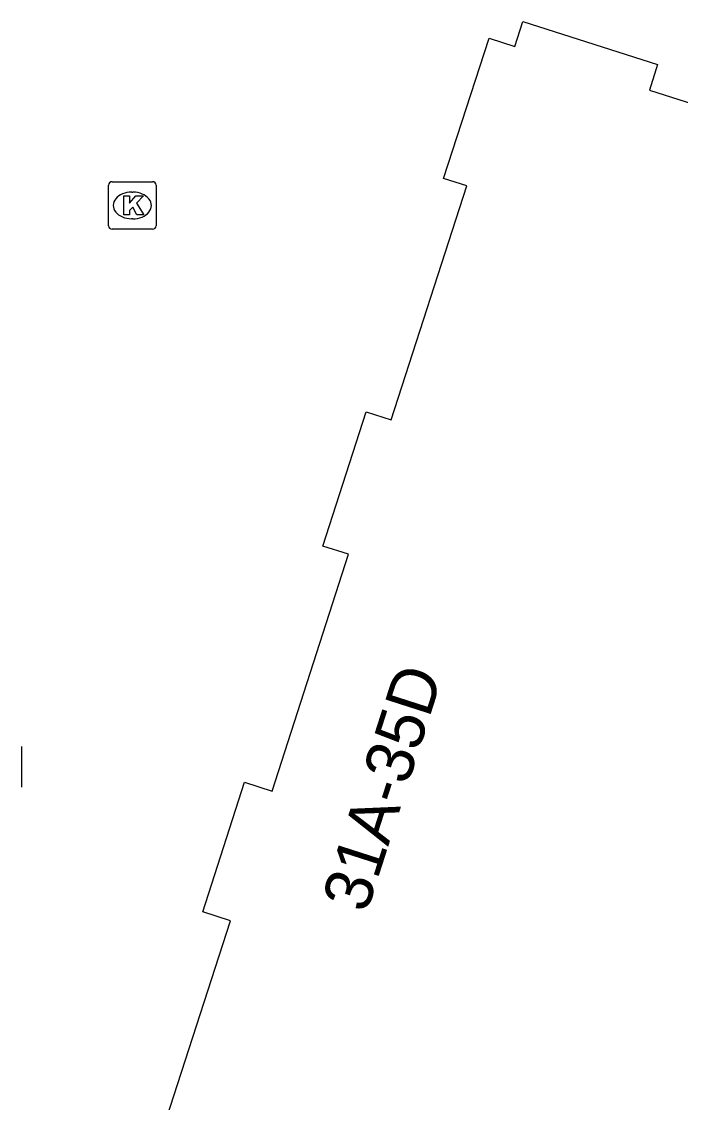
# Model space of a CAD drawing. Extents: x 161087 to 161922, y 382574 to 383873.
# Drawn here: x 161101.22 to 161115.08, y 383303.94 to 383326.67 of the extents above; entities that cross this region are included whole.
import ezdxf

# ---------------------------------------------------------------- set-up
doc = ezdxf.new("R2010")
doc.units = 0
for name, color, linetype in [('IMGEO_Kolk', 7, 'Continuous'), ('IMGEO_Pand', 7, 'Continuous'), ('IMGEO_Pand_nummerreeks', 7, 'Continuous')]:
    doc.layers.add(name, color=color, linetype=linetype)

msp = doc.modelspace()

# ---------------------------------------------------------------- linework, layer by layer
at = {"layer": 'IMGEO_Kolk'}
for p, q in [((161103.049, 383322.379), (161103.049, 383323.231)), ((161103.124, 383323.305), (161103.976, 383323.305)), ((161103.537, 383323.085), (161103.562, 383323.085)), ((161104.05, 383323.231), (161104.05, 383322.379)), ((161103.56, 383322.525), (161103.535, 383322.525)), ((161103.976, 383322.305), (161103.124, 383322.305)), ((161101.219, 383311.426), (161101.219, 383310.574))]:
    msp.add_line(p, q, dxfattribs=at)
for points in [[(161103.049, 383322.379), (161103.049, 383323.231)], [(161103.124, 383323.305), (161103.976, 383323.305)], [(161104.05, 383323.231), (161104.05, 383322.379)], [(161103.37, 383323.005), (161103.493, 383323.005), (161103.493, 383322.854), (161103.623, 383323.005), (161103.787, 383323.005), (161103.641, 383322.854), (161103.794, 383322.605), (161103.642, 383322.605), (161103.557, 383322.769), (161103.493, 383322.702), (161103.493, 383322.605), (161103.37, 383322.605), (161103.37, 383323.005)], [(161103.976, 383322.305), (161103.124, 383322.305)], [(161101.219, 383311.426), (161101.219, 383310.574)]]:
    msp.add_lwpolyline(points, dxfattribs=at)
for centre, start, end in [((161103.126, 383323.229), 91.552, 178.448), ((161103.126, 383323.229), 91.552, 178.448), ((161103.974, 383323.229), 1.552, 88.448), ((161103.974, 383323.229), 1.552, 88.448), ((161103.126, 383322.381), 181.552, 268.448), ((161103.126, 383322.381), 181.552, 268.448), ((161103.974, 383322.381), 271.552, 358.448), ((161103.974, 383322.381), 271.552, 358.448)]:
    msp.add_arc(centre, 0.0765, start, end, dxfattribs=at)
for centre, major_axis, ratio, start_param, end_param in [((161103.536, 383322.805), (-0.387, 0.002), 0.722429, 4.712389, 7.853982), ((161103.561, 383322.805), (-0.39, 0.002), 0.717154, 1.570796, 4.712389)]:
    msp.add_ellipse(centre, major_axis=major_axis, ratio=ratio, start_param=start_param, end_param=end_param, dxfattribs=at)
at = {"layer": 'IMGEO_Pand'}
msp.add_lwpolyline([(161104.031, 383302.867), (161105.613, 383307.759), (161105.031, 383307.948), (161105.912, 383310.673), (161106.49, 383310.486), (161108.101, 383315.468), (161107.56, 383315.643), (161108.473, 383318.465), (161108.999, 383318.295), (161110.59, 383323.215), (161110.097, 383323.375), (161111.06, 383326.322), (161111.603, 383326.149), (161111.77, 383326.672), (161114.601, 383325.767), (161114.433, 383325.233), (161119.415, 383323.643)], dxfattribs=at)

# ---------------------------------------------------------------- texts
at = {"layer": 'IMGEO_Pand_nummerreeks'}
msp.add_text('31A-35D', height=1, rotation=72.202, dxfattribs=at).set_placement((161108.478, 383307.899))

doc.saveas('drawing.dxf')
